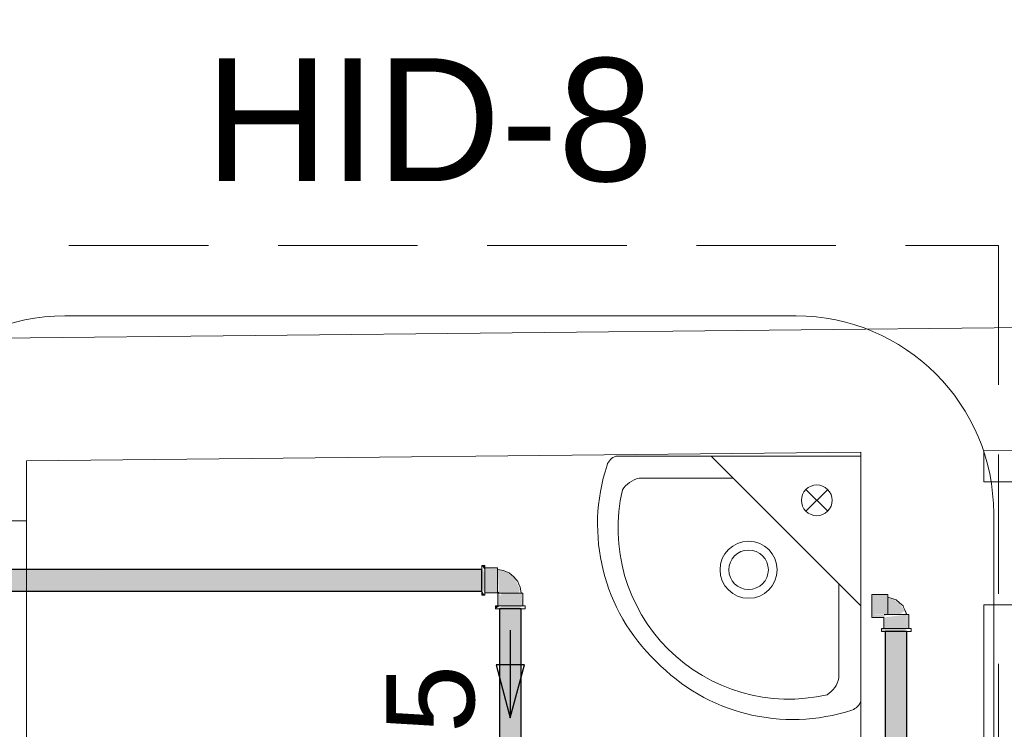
# Model space of a CAD drawing. Header units: millimetres. Extents: x 567 to 934, y -1 to 364.
# Tile 611 of 656: x 746.88 to 749.12, y 104.48 to 106.1. Entities that reach past the tile are written whole.
import ezdxf

# ---------------------------------------------------------------- set-up
doc = ezdxf.new("R2010")
doc.units = ezdxf.units.MM
doc.header["$MEASUREMENT"] = 0
doc.linetypes.add('HIDDEN2', pattern=[0.47625, 0.3175, -0.15875])
doc.linetypes.add('NULL', pattern=[0])
for name, color, linetype, lineweight in [('A-ANNO-SYMB', 7, 'Continuous', 9), ('A-WALL', 7, 'Continuous', 25), ('AF-Condutos', 140, 'Continuous', 25), ('AF-Peça de utilização', 152, 'Continuous', 18), ('AL-Condutos', 3, 'Continuous', 25), ('AL-Conexões', 63, 'Continuous', 18), ('AL-Sentido conduto', 3, 'Continuous', 30), ('AL-Textos conduto', 7, 'Continuous', 9), ('ARQ-ALV-REB', 7, 'Continuous', 18), ('C-PROP-LINE', 7, 'Continuous', 25), ('DI-Detalhes', 1, 'HIDDEN2', 9), ('Peças hidrossanitárias', 7, 'Continuous', 13), ('Textos', 7, 'Continuous', 9)]:
    doc.layers.add(name, color=color, linetype=linetype, lineweight=lineweight)
doc.styles.add('Arial', font='arial.ttf')

msp = doc.modelspace()

# ---------------------------------------------------------------- hatches: boundary and pattern name
at = {"layer": 'AF-Condutos', "linetype": 'Continuous'}
msp.add_hatch(color=151, dxfattribs=at).paths.add_polyline_path([(748.896, 104.7024), (748.8465, 104.7024), (748.8465, 104.4171), (748.896, 104.4171)])
at = {"layer": 'AF-Peça de utilização', "linetype": 'Continuous'}
for points in [[(748.852, 104.7866), (748.8163, 104.7866), (748.8163, 104.7789), (748.852, 104.783)], [(748.852, 104.783), (748.8163, 104.7789), (748.8163, 104.7418), (748.852, 104.7418)], [(748.8624, 104.7771), (748.852, 104.7802), (748.852, 104.7407), (748.8793, 104.7407), (748.8916, 104.7499), (748.8782, 104.766)], [(748.8433, 104.7342), (748.8489, 104.7407), (748.8163, 104.7418), (748.8163, 104.735)], [(748.8433, 104.7342), (748.8433, 104.7092), (748.8918, 104.7092), (748.8958, 104.7407)], [(748.8991, 104.7092), (748.9001, 104.7407), (748.8963, 104.7407), (748.8918, 104.7092)], [(748.8377, 104.7092), (748.8377, 104.7024), (748.8887, 104.7024), (748.896, 104.7088)]]:
    msp.add_hatch(color=161, dxfattribs=at).paths.add_polyline_path(points)
at = {"layer": 'AL-Condutos', "linetype": 'Continuous'}
for points in [[(744.1144, 104.8419), (744.1113, 104.8403), (743.3742, 104.8376), (744.1079, 104.8369), (747.9277, 104.8403)], [(744.1094, 104.8369), (744.1043, 104.8333), (743.3822, 104.8296), (744.0997, 104.8287), (747.9277, 104.8333)], [(744.1094, 104.8369), (747.9277, 104.8333), (747.9277, 104.8403)], [(744.1144, 104.8419), (747.9277, 104.8403), (747.9277, 104.8435)], [(747.9277, 104.8435), (744.1162, 104.8435), (744.1146, 104.8419)], [(744.0804, 104.8088), (747.9277, 104.8134), (744.0914, 104.8188)], [(744.0813, 104.8088), (747.9277, 104.8039), (747.9277, 104.8134)], [(744.1012, 104.8287), (744.0898, 104.8188), (747.9277, 104.8238)], [(744.0912, 104.8188), (747.9277, 104.8134), (747.9277, 104.8238)], [(744.1012, 104.8287), (747.9277, 104.8238), (747.9277, 104.8333)], [(744.0722, 104.8006), (747.9277, 104.8039), (744.0815, 104.8088), (743.4079, 104.8039), (744.075, 104.8039)], [(744.067, 104.7954), (747.9277, 104.797), (744.0732, 104.8006), (743.4148, 104.797), (744.0681, 104.797), (743.4161, 104.7957)], [(744.0654, 104.7937), (747.9277, 104.7937), (744.068, 104.7954)], [(744.0679, 104.7954), (747.9277, 104.7937), (747.9277, 104.797)], [(744.073, 104.8006), (747.9277, 104.797), (747.9277, 104.8039)], [(748.0177, 104.4572), (748.0177, 104.7536), (747.9683, 104.7536), (747.9683, 104.4572)]]:
    msp.add_hatch(color=91, dxfattribs=at).paths.add_polyline_path(points)
at = {"layer": 'AL-Conexões', "linetype": 'Continuous'}
for points in [[(747.9345, 104.8526), (747.9277, 104.8526), (747.9345, 104.8426)], [(747.9345, 104.7892), (747.9345, 104.8356), (747.9277, 104.848), (747.9277, 104.8016)], [(747.9639, 104.847), (747.9345, 104.847), (747.9345, 104.8432)], [(747.9639, 104.846), (747.9345, 104.8432), (747.9345, 104.7985), (747.9639, 104.7985)], [(747.9775, 104.841), (747.9639, 104.8435), (747.9669, 104.7898), (748.0117, 104.7898), (748.0148, 104.7982), (748.001, 104.8269)], [(747.9277, 104.7858), (747.9345, 104.7846), (747.9287, 104.7937)], [(747.9345, 104.7912), (747.9639, 104.7902), (747.9639, 104.7985), (747.9345, 104.7985)], [(747.9643, 104.7898), (747.9643, 104.7604), (747.9681, 104.7604), (747.9716, 104.7834)], [(748.0201, 104.7898), (747.9726, 104.7898), (747.9681, 104.7604), (748.0173, 104.7604)], [(748.0201, 104.7604), (748.0211, 104.7898), (748.0173, 104.7604)], [(747.9587, 104.7604), (747.9587, 104.7536), (747.9687, 104.7604)], [(748.0222, 104.7604), (747.9757, 104.7604), (747.9633, 104.7536), (748.0097, 104.7536)]]:
    msp.add_hatch(color=51, dxfattribs=at).paths.add_polyline_path(points)

# ---------------------------------------------------------------- linework, layer by layer
at = {"layer": 'A-ANNO-SYMB', "color": 8, "linetype": 'Continuous', "lineweight": 5}
for p, q in [((748.6434, 105.4207), (746.9782, 105.4207)), ((749.0934, 101.8527), (749.0934, 104.9707))]:
    msp.add_line(p, q, dxfattribs=at)
for centre, start, end in [((746.9782, 104.9707), 90, 180), ((748.6434, 104.9707), 0, 90)]:
    msp.add_arc(centre, 0.45, start, end, dxfattribs=at)
at = {"layer": 'A-WALL', "color": 8, "lineweight": 5}
for p, q in [((753.519, 105.4403), (740.6379, 105.3051)), ((749.071, 105.1136), (753.1096, 105.156)), ((746.891, 105.0907), (748.791, 105.1107)), ((748.791, 105.1107), (748.791, 101.7038)), ((749.071, 105.0427), (749.071, 105.1136)), ((746.891, 104.9538), (746.891, 105.0907)), ((749.695, 105.0427), (749.071, 105.0427)), ((746.611, 104.9538), (746.891, 104.9538)), ((749.071, 101.4238), (749.071, 104.7627)), ((749.071, 104.7627), (749.695, 104.7627))]:
    msp.add_line(p, q, dxfattribs=at)
at = {"layer": 'AF-Condutos'}
for p, q in [((748.8465, 104.7024), (748.8465, 104.4171)), ((748.8508, 104.7024), (748.8465, 104.7024)), ((748.8585, 104.7024), (748.8508, 104.7024)), ((748.8684, 104.7024), (748.8585, 104.7024)), ((748.8787, 104.7024), (748.8684, 104.7024)), ((748.8877, 104.7024), (748.8787, 104.7024)), ((748.8938, 104.7024), (748.8877, 104.7024)), ((748.896, 104.7024), (748.8938, 104.7024)), ((748.896, 104.4171), (748.896, 104.7024))]:
    msp.add_line(p, q, dxfattribs=at)
at = {"layer": 'AF-Peça de utilização'}
for p, q in [((748.8163, 104.7866), (748.8163, 104.7857)), ((748.852, 104.7866), (748.8163, 104.7866)), ((748.8163, 104.7857), (748.8163, 104.783)), ((748.8163, 104.783), (748.8163, 104.7789)), ((748.8163, 104.7789), (748.8163, 104.7735)), ((748.8163, 104.7735), (748.8163, 104.7671)), ((748.852, 104.7857), (748.852, 104.7866)), ((748.852, 104.783), (748.852, 104.7857)), ((748.852, 104.7802), (748.852, 104.783)), ((748.852, 104.7789), (748.852, 104.7802)), ((748.852, 104.7802), (748.852, 104.7795)), ((748.8624, 104.7771), (748.852, 104.7802)), ((748.852, 104.7795), (748.852, 104.7776)), ((748.852, 104.7735), (748.852, 104.7789)), ((748.852, 104.7776), (748.852, 104.7745)), ((748.852, 104.7745), (748.852, 104.7704)), ((748.852, 104.7671), (748.852, 104.7735)), ((748.852, 104.7704), (748.852, 104.7656)), ((748.8715, 104.7743), (748.8624, 104.7771)), ((748.8793, 104.7674), (748.8715, 104.7743)), ((748.8163, 104.7671), (748.8163, 104.7604)), ((748.8163, 104.7604), (748.8163, 104.7536)), ((748.8163, 104.7536), (748.8163, 104.7473)), ((748.8163, 104.7473), (748.8163, 104.7418)), ((748.852, 104.7604), (748.852, 104.7671)), ((748.852, 104.7656), (748.852, 104.7605)), ((748.852, 104.7605), (748.852, 104.7553)), ((748.852, 104.7536), (748.852, 104.7604)), ((748.852, 104.7553), (748.852, 104.7502)), ((748.852, 104.7473), (748.852, 104.7536)), ((748.852, 104.7502), (748.852, 104.7454)), ((748.852, 104.7418), (748.852, 104.7473)), ((748.8872, 104.7604), (748.8793, 104.7674)), ((748.8881, 104.7575), (748.8872, 104.7604)), ((748.8916, 104.7499), (748.8881, 104.7575)), ((748.8912, 104.7512), (748.895, 104.7407)), ((748.8958, 104.7407), (748.8912, 104.7512)), ((748.895, 104.7407), (748.8916, 104.7499)), ((748.8163, 104.7418), (748.8163, 104.7407)), ((748.8163, 104.7407), (748.8163, 104.7377)), ((748.8163, 104.7377), (748.8163, 104.735)), ((748.8163, 104.735), (748.8163, 104.7342)), ((748.8163, 104.7342), (748.8433, 104.7342)), ((748.8433, 104.7342), (748.8433, 104.7092)), ((748.8471, 104.7407), (748.8443, 104.7407)), ((748.8516, 104.7407), (748.8471, 104.7407)), ((748.852, 104.7407), (748.8516, 104.7407)), ((748.852, 104.7454), (748.852, 104.7407)), ((748.852, 104.7407), (748.852, 104.7418)), ((748.8575, 104.7407), (748.852, 104.7407)), ((748.852, 104.7407), (748.8564, 104.7407)), ((748.8564, 104.7407), (748.8616, 104.7407)), ((748.8643, 104.7407), (748.8575, 104.7407)), ((748.8616, 104.7407), (748.8674, 104.7407)), ((748.8717, 104.7407), (748.8643, 104.7407)), ((748.8674, 104.7407), (748.8734, 104.7407)), ((748.879, 104.7407), (748.8717, 104.7407)), ((748.8734, 104.7407), (748.8793, 104.7407)), ((748.8859, 104.7407), (748.879, 104.7407)), ((748.8793, 104.7407), (748.8847, 104.7407)), ((748.8847, 104.7407), (748.8893, 104.7407)), ((748.8918, 104.7407), (748.8859, 104.7407)), ((748.8893, 104.7407), (748.8928, 104.7407)), ((748.895, 104.7407), (748.8918, 104.7407)), ((748.8928, 104.7407), (748.895, 104.7407)), ((748.8958, 104.7407), (748.895, 104.7407)), ((748.895, 104.7407), (748.8958, 104.7407)), ((748.8963, 104.7407), (748.8958, 104.7407)), ((748.8991, 104.7407), (748.8963, 104.7407)), ((748.9001, 104.7407), (748.8991, 104.7407)), ((748.9001, 104.7092), (748.9001, 104.7407)), ((748.8388, 104.7092), (748.8377, 104.7092)), ((748.8377, 104.7092), (748.8377, 104.7024)), ((748.8377, 104.7024), (748.8388, 104.7024)), ((748.8422, 104.7092), (748.8388, 104.7092)), ((748.8388, 104.7024), (748.8422, 104.7024)), ((748.8433, 104.7092), (748.8422, 104.7092)), ((748.8422, 104.7024), (748.8465, 104.7024)), ((748.8465, 104.7092), (748.8433, 104.7092)), ((748.8433, 104.7092), (748.8443, 104.7092)), ((748.8443, 104.7092), (748.8471, 104.7092)), ((748.8476, 104.7092), (748.8465, 104.7092)), ((748.8465, 104.7024), (748.8476, 104.7024)), ((748.8471, 104.7092), (748.8516, 104.7092)), ((748.8547, 104.7092), (748.8476, 104.7092)), ((748.8476, 104.7024), (748.8547, 104.7024)), ((748.8516, 104.7092), (748.852, 104.7092)), ((748.852, 104.7092), (748.8575, 104.7092)), ((748.8629, 104.7092), (748.8547, 104.7092)), ((748.8547, 104.7024), (748.8629, 104.7024)), ((748.8575, 104.7092), (748.8643, 104.7092)), ((748.8717, 104.7092), (748.8629, 104.7092)), ((748.8629, 104.7024), (748.8717, 104.7024)), ((748.8643, 104.7092), (748.8717, 104.7092)), ((748.8805, 104.7092), (748.8717, 104.7092)), ((748.8717, 104.7092), (748.879, 104.7092)), ((748.8717, 104.7024), (748.8805, 104.7024)), ((748.879, 104.7092), (748.8859, 104.7092)), ((748.8887, 104.7092), (748.8805, 104.7092)), ((748.8805, 104.7024), (748.8887, 104.7024)), ((748.8859, 104.7092), (748.8918, 104.7092)), ((748.8957, 104.7092), (748.8887, 104.7092)), ((748.8887, 104.7024), (748.8957, 104.7024)), ((748.8918, 104.7092), (748.8963, 104.7092)), ((748.9001, 104.7092), (748.8957, 104.7092)), ((748.8957, 104.7024), (748.896, 104.7024)), ((748.896, 104.7024), (748.9011, 104.7024)), ((748.8963, 104.7092), (748.8991, 104.7092)), ((748.8991, 104.7092), (748.9001, 104.7092)), ((748.9011, 104.7092), (748.9001, 104.7092)), ((748.9045, 104.7092), (748.9011, 104.7092)), ((748.9011, 104.7024), (748.9045, 104.7024)), ((748.9057, 104.7092), (748.9045, 104.7092)), ((748.9045, 104.7024), (748.9057, 104.7024)), ((748.9057, 104.7024), (748.9057, 104.7092))]:
    msp.add_line(p, q, dxfattribs=at)
at = {"layer": 'AL-Condutos'}
for p, q in [((747.9277, 104.8435), (744.1162, 104.8435)), ((747.9277, 104.8403), (747.9277, 104.8435)), ((747.9277, 104.8333), (747.9277, 104.8403)), ((747.9277, 104.8238), (747.9277, 104.8333)), ((747.9277, 104.8134), (747.9277, 104.8238)), ((747.9277, 104.8039), (747.9277, 104.8134)), ((744.0664, 104.7937), (747.9277, 104.7937)), ((747.9277, 104.797), (747.9277, 104.8039)), ((747.9277, 104.7937), (747.9277, 104.797)), ((747.9725, 104.7536), (747.9683, 104.7536)), ((747.9683, 104.7536), (747.9683, 104.4572)), ((747.9802, 104.7536), (747.9725, 104.7536)), ((747.9901, 104.7536), (747.9802, 104.7536)), ((748.0004, 104.7536), (747.9901, 104.7536)), ((748.0094, 104.7536), (748.0004, 104.7536)), ((748.0155, 104.7536), (748.0094, 104.7536)), ((748.0177, 104.7536), (748.0155, 104.7536)), ((748.0177, 104.4572), (748.0177, 104.7536))]:
    msp.add_line(p, q, dxfattribs=at)
at = {"layer": 'AL-Conexões'}
for p, q in [((747.9277, 104.8526), (747.9277, 104.8514)), ((747.9345, 104.8526), (747.9277, 104.8526)), ((747.9277, 104.8514), (747.9277, 104.848)), ((747.9277, 104.848), (747.9277, 104.8435)), ((747.9277, 104.8435), (747.9277, 104.8426)), ((747.9277, 104.8426), (747.9277, 104.8356)), ((747.9277, 104.8356), (747.9277, 104.8274)), ((747.9345, 104.8514), (747.9345, 104.8526)), ((747.9345, 104.848), (747.9345, 104.8514)), ((747.9345, 104.847), (747.9345, 104.848)), ((747.9345, 104.8426), (747.9345, 104.847)), ((747.9345, 104.847), (747.9345, 104.846)), ((747.9639, 104.847), (747.9345, 104.847)), ((747.9345, 104.846), (747.9345, 104.8432)), ((747.9345, 104.8432), (747.9345, 104.8387)), ((747.9345, 104.8356), (747.9345, 104.8426)), ((747.9345, 104.8387), (747.9345, 104.8328)), ((747.9345, 104.8274), (747.9345, 104.8356)), ((747.9639, 104.846), (747.9639, 104.847)), ((747.9639, 104.8435), (747.9639, 104.846)), ((747.9639, 104.8432), (747.9639, 104.8435)), ((747.9639, 104.8435), (747.9639, 104.842)), ((747.9692, 104.8425), (747.9639, 104.8435)), ((747.9639, 104.8387), (747.9639, 104.8432)), ((747.9639, 104.842), (747.9639, 104.8376)), ((747.9639, 104.8328), (747.9639, 104.8387)), ((747.9639, 104.8376), (747.9639, 104.8309)), ((747.9775, 104.841), (747.9692, 104.8425)), ((747.9838, 104.8382), (747.9775, 104.841)), ((747.9901, 104.8354), (747.9838, 104.8382)), ((747.9277, 104.8274), (747.9277, 104.8186)), ((747.9277, 104.8186), (747.9277, 104.8098)), ((747.9345, 104.8328), (747.9345, 104.826)), ((747.9345, 104.8186), (747.9345, 104.8274)), ((747.9345, 104.826), (747.9345, 104.8186)), ((747.9345, 104.8098), (747.9345, 104.8186)), ((747.9345, 104.8186), (747.9345, 104.8113)), ((747.9639, 104.826), (747.9639, 104.8328)), ((747.9639, 104.8309), (747.9639, 104.8226)), ((747.9639, 104.8186), (747.9639, 104.826)), ((747.9639, 104.8226), (747.9639, 104.8183)), ((747.9639, 104.8113), (747.9639, 104.8186)), ((747.9639, 104.8183), (747.9639, 104.8139)), ((747.9639, 104.8139), (747.9639, 104.8057)), ((747.9955, 104.8311), (747.9901, 104.8354)), ((748.001, 104.8269), (747.9955, 104.8311)), ((748.0052, 104.8214), (748.001, 104.8269)), ((748.0095, 104.816), (748.0052, 104.8214)), ((748.0123, 104.8097), (748.0095, 104.816)), ((747.9277, 104.8098), (747.9277, 104.8016)), ((747.9277, 104.8016), (747.9277, 104.7946)), ((747.9277, 104.7946), (747.9277, 104.7937)), ((747.9277, 104.7937), (747.9277, 104.7892)), ((747.9345, 104.8113), (747.9345, 104.8044)), ((747.9345, 104.8016), (747.9345, 104.8098)), ((747.9345, 104.8044), (747.9345, 104.7985)), ((747.9345, 104.7946), (747.9345, 104.8016)), ((747.9345, 104.7985), (747.9345, 104.794)), ((747.9345, 104.7902), (747.9345, 104.7946)), ((747.9345, 104.794), (747.9345, 104.7912)), ((747.9345, 104.7912), (747.9345, 104.7902)), ((747.9639, 104.8044), (747.9639, 104.8113)), ((747.9639, 104.8057), (747.9639, 104.799)), ((747.9639, 104.7985), (747.9639, 104.8044)), ((747.9639, 104.799), (747.9639, 104.7944)), ((747.9639, 104.794), (747.9639, 104.7985)), ((747.9639, 104.7944), (747.9639, 104.7928)), ((747.9639, 104.7928), (747.9639, 104.794)), ((747.9639, 104.7912), (747.9639, 104.7928)), ((747.9639, 104.7928), (747.9656, 104.7915)), ((747.9639, 104.7902), (747.9639, 104.7912)), ((747.9656, 104.7915), (747.9669, 104.7898)), ((748.0151, 104.8034), (748.0123, 104.8097)), ((748.0166, 104.7951), (748.0151, 104.8034)), ((748.0176, 104.7898), (748.0166, 104.7951)), ((747.9277, 104.7892), (747.9277, 104.7858)), ((747.9277, 104.7858), (747.9277, 104.7846)), ((747.9277, 104.7846), (747.9345, 104.7846)), ((747.9345, 104.7892), (747.9345, 104.7902)), ((747.9345, 104.7902), (747.9639, 104.7902)), ((747.9345, 104.7858), (747.9345, 104.7892)), ((747.9345, 104.7846), (747.9345, 104.7858)), ((747.9653, 104.7898), (747.9643, 104.7898)), ((747.9643, 104.7898), (747.9643, 104.7604)), ((747.9669, 104.7898), (747.9653, 104.7898)), ((747.9681, 104.7898), (747.9669, 104.7898)), ((747.9669, 104.7898), (747.9685, 104.7898)), ((747.9726, 104.7898), (747.9681, 104.7898)), ((747.9685, 104.7898), (747.9731, 104.7898)), ((747.9785, 104.7898), (747.9726, 104.7898)), ((747.9731, 104.7898), (747.9798, 104.7898)), ((747.9854, 104.7898), (747.9785, 104.7898)), ((747.9798, 104.7898), (747.988, 104.7898)), ((747.9927, 104.7898), (747.9854, 104.7898)), ((747.988, 104.7898), (747.9967, 104.7898)), ((748.0001, 104.7898), (747.9927, 104.7898)), ((747.9967, 104.7898), (748.005, 104.7898)), ((748.0069, 104.7898), (748.0001, 104.7898)), ((748.005, 104.7898), (748.0117, 104.7898)), ((748.0128, 104.7898), (748.0069, 104.7898)), ((748.0117, 104.7898), (748.0161, 104.7898)), ((748.0173, 104.7898), (748.0128, 104.7898)), ((748.0161, 104.7898), (748.0176, 104.7898)), ((748.0176, 104.7898), (748.0173, 104.7898)), ((748.0201, 104.7898), (748.0176, 104.7898)), ((748.0211, 104.7898), (748.0201, 104.7898)), ((748.0211, 104.7604), (748.0211, 104.7898)), ((747.9599, 104.7604), (747.9587, 104.7604)), ((747.9587, 104.7604), (747.9587, 104.7536)), ((747.9587, 104.7536), (747.9599, 104.7536)), ((747.9633, 104.7604), (747.9599, 104.7604)), ((747.9599, 104.7536), (747.9633, 104.7536)), ((747.9643, 104.7604), (747.9633, 104.7604)), ((747.9633, 104.7536), (747.9683, 104.7536)), ((747.9687, 104.7604), (747.9643, 104.7604)), ((747.9643, 104.7604), (747.9653, 104.7604)), ((747.9653, 104.7604), (747.9681, 104.7604)), ((747.9681, 104.7604), (747.9726, 104.7604)), ((747.9683, 104.7536), (747.9687, 104.7536)), ((747.9757, 104.7604), (747.9687, 104.7604)), ((747.9687, 104.7536), (747.9757, 104.7536)), ((747.9726, 104.7604), (747.9785, 104.7604)), ((747.9839, 104.7604), (747.9757, 104.7604)), ((747.9757, 104.7536), (747.9839, 104.7536)), ((747.9785, 104.7604), (747.9854, 104.7604)), ((747.9927, 104.7604), (747.9839, 104.7604)), ((747.9839, 104.7536), (747.9927, 104.7536)), ((747.9854, 104.7604), (747.9927, 104.7604)), ((748.0015, 104.7604), (747.9927, 104.7604)), ((747.9927, 104.7604), (748.0001, 104.7604)), ((747.9927, 104.7536), (748.0015, 104.7536)), ((748.0001, 104.7604), (748.0069, 104.7604)), ((748.0097, 104.7604), (748.0015, 104.7604)), ((748.0015, 104.7536), (748.0097, 104.7536)), ((748.0069, 104.7604), (748.0128, 104.7604)), ((748.0168, 104.7604), (748.0097, 104.7604)), ((748.0097, 104.7536), (748.0168, 104.7536)), ((748.0128, 104.7604), (748.0173, 104.7604)), ((748.0211, 104.7604), (748.0168, 104.7604)), ((748.0168, 104.7536), (748.0177, 104.7536)), ((748.0173, 104.7604), (748.0201, 104.7604)), ((748.0177, 104.7536), (748.0222, 104.7536)), ((748.0201, 104.7604), (748.0211, 104.7604)), ((748.0222, 104.7604), (748.0211, 104.7604)), ((748.0255, 104.7604), (748.0222, 104.7604)), ((748.0222, 104.7536), (748.0255, 104.7536)), ((748.0267, 104.7604), (748.0255, 104.7604)), ((748.0255, 104.7536), (748.0267, 104.7536)), ((748.0267, 104.7536), (748.0267, 104.7604))]:
    msp.add_line(p, q, dxfattribs=at)
at = {"layer": 'AL-Sentido conduto'}
for p, q in [((748.0251, 104.6261), (747.9604, 104.6261)), ((747.9604, 104.6261), (747.9927, 104.5054)), ((747.9927, 104.5054), (748.0251, 104.6261))]:
    msp.add_line(p, q, dxfattribs=at)
msp.add_lwpolyline([(747.9927, 104.7054), (747.9927, 104.5054)], dxfattribs=at)
at = {"layer": 'ARQ-ALV-REB', "color": 8, "lineweight": 5}
msp.add_line((746.891, 103.5538), (746.891, 104.9538), dxfattribs=at)
at = {"layer": 'C-PROP-LINE', "color": 8, "lineweight": 5}
msp.add_line((753.471, 105.4398), (740.8896, 105.3078), dxfattribs=at)
at = {"layer": 'DI-Detalhes'}
msp.add_lwpolyline([(746.5116, 105.5813), (749.1041, 105.5813), (749.1041, 101.3629), (746.5116, 101.3629), (746.5116, 105.5813)], dxfattribs=at)
at = {"layer": 'Peças hidrossanitárias', "color": 8, "lineweight": 5}
for p, q in [((748.2334, 105.1012), (748.791, 105.1012)), ((748.791, 104.7605), (748.4502, 105.1012)), ((748.2859, 105.051), (748.5004, 105.051)), ((748.6659, 105.0256), (748.7154, 104.9761)), ((748.7154, 105.0256), (748.6659, 104.9761)), ((748.7408, 104.8106), (748.7408, 104.5961))]:
    msp.add_line(p, q, dxfattribs=at)
for radius in [0.065, 0.045]:
    msp.add_circle((748.5354, 104.8427), radius, dxfattribs=at)
for centre, radius, start, end in [((748.2433, 105.0709), 0.0319, 108.2146, 161.7854), ((748.6228, 104.946), 0.4314, 161.7854, 226.2146), ((748.2986, 104.9924), 0.06, 102.2639, 147.7361), ((748.627, 104.9372), 0.389, 167.0451, 282.9549), ((748.6906, 105.0009), 0.035, 135, 315), ((748.6906, 105.0009), 0.035, 135, 315), ((748.6906, 105.0009), 0.035, 315, 135), ((748.6906, 105.0009), 0.035, 315, 135), ((748.6358, 104.9331), 0.4314, 223.7854, 288.2146), ((748.6822, 104.6088), 0.06, 302.2639, 347.7361), ((748.7606, 104.5536), 0.0319, 288.2146, 341.7854)]:
    msp.add_arc(centre, radius, start, end, dxfattribs=at)

# ---------------------------------------------------------------- texts
at = {"layer": 'AL-Textos conduto', "linetype": 'NULL', "insert": (747.9161, 104.1447), "char_height": 0.2, "width": 0.962805, "attachment_point": 7, "rotation": 90.0002, "line_spacing_factor": 0.6, "style": 'Arial'}
msp.add_mtext('ø25', dxfattribs=at)
at = {"layer": 'Textos', "linetype": 'NULL', "insert": (747.8079, 105.7237), "char_height": 0.28, "width": 2.042805, "attachment_point": 8, "line_spacing_factor": 0.6, "style": 'Arial'}
msp.add_mtext('HID-8', dxfattribs=at)

doc.saveas('drawing.dxf')
